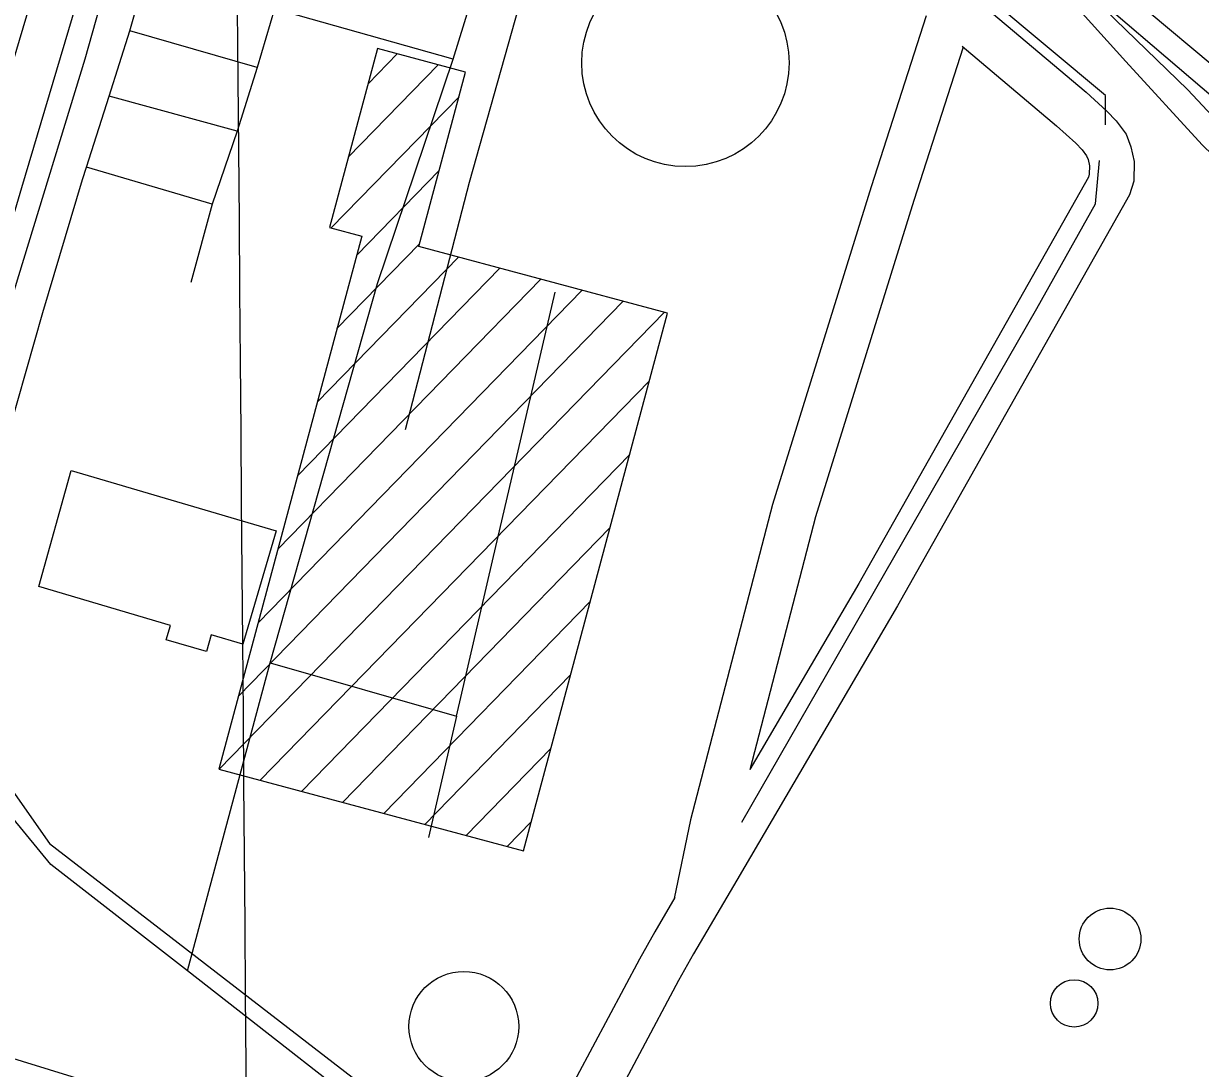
# Model space of a CAD drawing. Extents: x 3568792 to 3606828, y 529143 to 554785.
# Drawn here: x 3576106 to 3576897, y 547261 to 547964 of the extents above; entities that cross this region are included whole.
import ezdxf

# ---------------------------------------------------------------- set-up
doc = ezdxf.new("R2010")
doc.units = 0
for name, color, linetype in [('V-BLDG-OTLN', 7, 'Continuous'), ('V-DOMW-TANK', 7, 'Continuous'), ('V-GRID-MAJR', 7, 'Continuous'), ('V-RAIL-IDEN', 7, 'Continuous'), ('V-RAIL-TRAK', 7, 'Continuous'), ('V-ROAD-CNTR', 7, 'Continuous'), ('V-TOPO-SHOR', 7, 'Continuous'), ('V-UTIL-LINE', 7, 'Continuous')]:
    doc.layers.add(name, color=color, linetype=linetype)

msp = doc.modelspace()

# ---------------------------------------------------------------- linework, layer by layer
at = {"layer": 'V-BLDG-OTLN'}
for p, q in [((3576337.1750631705, 547923.7357368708), (3576356.7064802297, 547943.7811282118)), ((3576323.914965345, 547874.3031441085), (3576384.3788697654, 547936.3581717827)), ((3576312.4374376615, 547826.7000302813), (3576398.360025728, 547914.883693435)), ((3576329.5401941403, 547808.4292981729), (3576385.100595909, 547865.4517862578)), ((3576316.2790273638, 547758.9956083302), (3576371.8411660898, 547816.0198790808)), ((3576303.017860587, 547709.5619184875), (3576398.0691579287, 547807.1145152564)), ((3576289.7566938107, 547660.1282286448), (3576425.7417071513, 547799.691722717)), ((3576276.4955270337, 547610.6945388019), (3576453.4142563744, 547792.2689301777)), ((3576263.2343602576, 547561.2608489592), (3576481.086805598, 547784.8461376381)), ((3576249.9731934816, 547511.8271591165), (3576508.7593548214, 547777.4233450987)), ((3576237.009776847, 547462.6990547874), (3576536.431904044, 547770.0005525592)), ((3576264.6822897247, 547455.2762249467), (3576526.3658528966, 547723.8460586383)), ((3576292.3548026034, 547447.8533951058), (3576513.1063286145, 547674.4140545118)), ((3576320.027315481, 547440.4305652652), (3576499.846804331, 547624.982050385)), ((3576347.6998283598, 547433.0077354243), (3576486.5872800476, 547575.5500462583)), ((3576375.372341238, 547425.5849055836), (3576473.327755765, 547526.1180421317)), ((3576403.044854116, 547418.1620757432), (3576460.0682314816, 547476.6860380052)), ((3576430.717366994, 547410.7392459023), (3576446.8087071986, 547427.2540338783))]:
    msp.add_line(p, q, dxfattribs=at)
for points in [[(3576236.8084879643, 547462.7530481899), (3576441.5960783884, 547407.8211580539), (3576538.590884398, 547769.421434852), (3576371.373218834, 547814.2753451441), (3576402.7951559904, 547931.418110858), (3576343.502274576, 547947.323079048), (3576311.2323391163, 547827.023319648), (3576332.9642956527, 547821.1933313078)], [(3576137.535, 547663.631), (3576275.382, 547622.979), (3576252.913, 547546.801), (3576231.776, 547553.035), (3576228.4760000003, 547541.8470000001), (3576201.436, 547549.824), (3576204.273, 547559.4450000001), (3576115.9280000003, 547585.502)]]:
    msp.add_lwpolyline(points, close=True, dxfattribs=at)
at = {"layer": 'V-DOMW-TANK'}
for centre, radius in [((3576550.554768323, 547937.6993604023), 69.70283766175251), ((3576836.0832894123, 547348.5702765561), 20.759258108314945), ((3576401.5823564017, 547289.7717004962), 36.92604015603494), ((3576811.950337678, 547305.246363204), 15.94200227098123)]:
    msp.add_circle(centre, radius, dxfattribs=at)
at = {"layer": 'V-GRID-MAJR'}
msp.add_spline([(3576358.556, 534575.836), (3576309.205, 540634.7170000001), (3576259.838, 546695.532), (3576210.471, 552756.361), (3576210.455, 552758.279)], degree=3, dxfattribs=at)
at = {"layer": 'V-RAIL-TRAK'}
for points in [[(3577619.128, 547338.78), (3577488.826, 547446.447), (3577330.685, 547580.147), (3577206.306, 547683.083), (3577087.258, 547782.471), (3576945.7, 547901.971), (3576821.321, 548006.0920000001), (3576702.273, 548105.477), (3576569.896, 548217.587), (3576534.98, 548245.3)], [(3576523.786, 548231.693), (3576557.768, 548205.442), (3576679.778, 548103.689), (3576730.162, 548062.189), (3576804.7490000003, 548000.753), (3576907.214, 547913.197), (3577051.731, 547791.92), (3577174.3370000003, 547687.8), (3577281.537, 547599.656), (3577420.134, 547483.11), (3577553.989, 547372.486), (3577604.329, 547334.626)], [(3576804.7490000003, 548000.753), (3576888.2660000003, 547919.699), (3576947.504, 547856.387), (3576982.454, 547817.336), (3577011.488, 547769.992), (3577029.273, 547728.563), (3577030.176, 547725.901), (3577042.319, 547690.0920000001), (3577053.597, 547638.595), (3577056.579, 547601.892), (3577054.828, 547557.492), (3577044.805, 547487.63)], [(3576923.549, 547305.225), (3576955.483, 547362.6680000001), (3577008.111, 547469.85), (3577024.663, 547511.8910000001), (3577036.478, 547555.706), (3577041.784, 547591.228), (3577041.1720000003, 547627.339), (3577036.418, 547656.936), (3577022.7770000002, 547703.105), (3577000.251, 547754.595), (3576970.0300000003, 547801.937), (3576941, 547840.992), (3576897.9960000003, 547882.644), (3576846.698, 547938.618), (3576817.237, 547971.198)]]:
    msp.add_lwpolyline(points, dxfattribs=at)
at = {"layer": 'V-ROAD-CNTR'}
for points in [[(3576229.15550327, 548379.3262150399), (3576075.4498106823, 547862.2222492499), (3575963.074035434, 547481.6820103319)], [(3576254.0974533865, 548357.9462577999), (3576104.213753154, 547853.7002662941), (3575971.6280183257, 547404.7221642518), (3575856.655248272, 547009.590954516)], [(3576528.4959045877, 548163.7246462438), (3576819.9343217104, 547917.9931377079), (3576833.957293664, 547905.191163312), (3576840.221281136, 547898.7211762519), (3576846.997267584, 547889.7631941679), (3576850.115261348, 547881.1972112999), (3576852.337256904, 547871.479230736), (3576852.0362575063, 547858.1812573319), (3576849.2412630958, 547848.9622757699), (3576693.19457519, 547572.6598283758), (3576585.177791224, 547388.155197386), (3576556.001849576, 547338.5502965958), (3576546.012869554, 547320.6533323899), (3576493.383974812, 547221.9585297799), (3576409.881141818, 547072.1158294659), (3576376.016209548, 547005.571962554), (3576327.43030672, 546902.115169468), (3576317.922325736, 546874.7832241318)], [(3576438.304, 547975.075), (3576405.094, 547857.2170000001), (3576362.231, 547691.0700000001)], [(3576712.538047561, 547969.3059482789), (3576675.5167548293, 547854.3103756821), (3576609.20853514, 547640.7456279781), (3576554.092963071, 547428.6699685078), (3576543.1124742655, 547375.8101969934)], [(3576737.325822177, 547948.4057111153), (3576704.1212451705, 547845.2656243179), (3576638.06746486, 547632.520372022), (3576593.8356412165, 547462.3235870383)], [(3576736.641889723, 547948.9823804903), (3576800.14436129, 547895.4391828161), (3576813.047335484, 547883.6592063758), (3576817.397326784, 547879.16721536), (3576820.34932088, 547875.2632231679), (3576821.287319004, 547872.6892283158), (3576822.261317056, 547868.4292368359), (3576822.136317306, 547862.961247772), (3576821.491318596, 547860.8342520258), (3576667.186627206, 547587.6157984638), (3576593.922568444, 547462.4720690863)], [(3576543.475778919, 547376.4278966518), (3576529.971901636, 547353.4682667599), (3576519.676922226, 547335.02330365), (3576467.044027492, 547236.31850106), (3576383.4011947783, 547086.2258012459), (3576349.0642634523, 547018.7539361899), (3576299.6103623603, 546913.451146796), (3576289.109383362, 546883.2632071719)]]:
    msp.add_lwpolyline(points, dxfattribs=at)
at = {"layer": 'V-TOPO-SHOR'}
for points in [[(3576833.1010000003, 547896.157), (3576833.091, 547915.6950000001), (3576559.8710000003, 548144.094)], [(3576588.457, 547427.089), (3576786.825, 547772.5380000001), (3576826.316, 547842.9890000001), (3576829.026, 547872.073)]]:
    msp.add_lwpolyline(points, dxfattribs=at)
at = {"layer": 'V-UTIL-LINE'}
for p, q in [((3576262.663, 547934.676), (3576176.916, 547959.268)), ((3576249.284, 547891.709), (3576163.094, 547915.427)), ((3576232.359, 547842.61), (3576147.932, 547867.637)), ((3576396.681, 547498.4400000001), (3576377.843, 547416.858))]:
    msp.add_line(p, q, dxfattribs=at)
for points in [[(3576011.423, 547496.228), (3576050.237, 547622.942), (3576102.4420000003, 547794.816), (3576147.056, 547940.382), (3576177.436, 548048.692), (3576207.796, 548152.174), (3576254.644, 548306.073), (3576314.715, 548288.656), (3576385.238, 548434.976), (3576272.895, 548539.586), (3576167.952, 548630.986), (3576024.954, 548752.868), (3575878.45, 548876.084), (3575765.194, 548973.671), (3575646.6580000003, 549068.652), (3575581.196, 549118.68)], [(3576038.0840000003, 547488.345), (3576073.369, 547612.001), (3576118.48, 547769.859), (3576145.258, 547859.308), (3576147.932, 547867.637), (3576163.094, 547915.427), (3576176.916, 547959.268), (3576191.207, 548008.8200000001), (3576239.4450000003, 548177.64), (3576269.3850000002, 548285.515), (3576327.27, 548269.428), (3576401.631, 548407.53), (3576470.531, 548536.002), (3576524.998, 548645.66), (3576537.894, 548664.331)], [(3576215.822, 547327.184), (3576230.131, 547380.686), (3576271.269, 547534.1730000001), (3576343.6350000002, 547789.381), (3576394.4220000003, 547940.187), (3576439.029, 548084.876), (3576446.2260000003, 548119.969), (3576403.441, 548171.111)], [(3576394.4220000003, 547940.187), (3576274.272, 547974.139), (3576262.663, 547934.676), (3576249.284, 547891.709), (3576232.359, 547842.61), (3576218.056, 547789.987)], [(3576271.269, 547534.1730000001), (3576396.681, 547498.4400000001), (3576420.894, 547602.828), (3576463.044, 547783.536)], [(3576047.2630000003, 547520.515), (3576122.963, 547412.856), (3576382.6210000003, 547212.35), (3576365.387, 546929.106), (3576363.4930000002, 546922.448), (3576349.146, 546869.005)], [(3576370.6750000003, 547206.125), (3576215.822, 547327.184), (3576123.957, 547398.761), (3576054.109, 547483.403), (3576038.0840000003, 547488.345), (3576025.173, 547492.326)], [(3576055.77, 547281.411), (3576171.519, 547245.725), (3576145.684, 547169.447), (3576091.139, 546967.725)]]:
    msp.add_lwpolyline(points, dxfattribs=at)

# ---------------------------------------------------------------- texts
at = {"layer": 'V-RAIL-IDEN'}
msp.add_text('LOUISIANA', height=82.99983200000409, rotation=319.9336236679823, dxfattribs=at).set_placement((3576741.473478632, 548146.8976798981))

doc.saveas('drawing.dxf')
